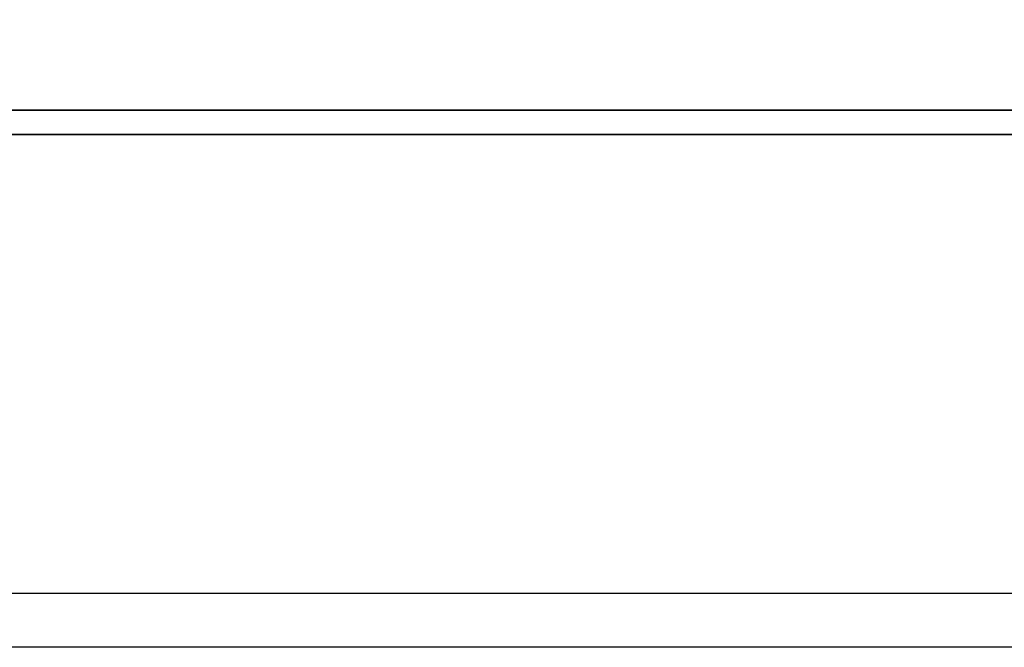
# Model space of a CAD drawing. Header units: millimetres. Extents: x -1108 to 3135, y -1596 to 860.
# Tile 574 of 649: x 932.71 to 941.87, y -224.29 to -218.45. Entities that reach past the tile are written whole.
import ezdxf

# ---------------------------------------------------------------- set-up
doc = ezdxf.new("R2010")
doc.units = ezdxf.units.MM
doc.layers.get('0').update_dxf_attribs({"linetype": 'CONTINUOUS'})
doc.layers.add('DIM', color=4, linetype='CONTINUOUS')
doc.layers.add('layer 1', color=7, linetype='CONTINUOUS')

# ---------------------------------------------------------------- blocks, each defined once
blk = doc.blocks.new('TBI MOTION logo(完整正式版)')
at = {"layer": 'layer 1', "color": 22, "lineweight": 35}
blk.add_open_spline([(75.90875, -9.47875), (75.90875, -9.47875), (75.90875, -12.28625), (75.90875, -12.28625), (75.90875, -12.28625), (75.90875, -12.28625), (75.90875, -12.47875), (75.90875, -12.47875), (75.90875, -12.47875), (75.90875, -12.47875), (75.71625, -12.47875), (75.71625, -12.47875), (75.71625, -12.47875), (75.71625, -12.47875), (-88.32875, -12.47875), (-88.32875, -12.47875), (-88.32875, -12.47875), (-88.32875, -12.47875), (-88.32875, -13.29375), (-88.32875, -13.29375), (-88.32875, -13.29375), (-88.32875, -13.29375), (82.89125, -13.29375), (82.89125, -13.29375), (82.89125, -13.29375), (82.89125, -13.29375), (75.90875, -9.47875), (75.90875, -9.47875)], degree=3, knots=[0, 0, 0, 0, 0.14285714, 0.14285714, 0.14285714, 0.14285715, 0.28571429, 0.28571429, 0.28571429, 0.2857143, 0.42857143, 0.42857143, 0.42857143, 0.42857144, 0.57142857, 0.57142857, 0.57142857, 0.57142858, 0.71428571, 0.71428571, 0.71428571, 0.71428572, 0.85714286, 0.85714286, 0.85714286, 0.85714287, 1, 1, 1, 1], dxfattribs=at)

msp = doc.modelspace()

# ---------------------------------------------------------------- linework, layer by layer
at = {"linetype": 'Continuous'}
msp.add_line((1144.3552, -223.789), (885.8671, -223.7893), dxfattribs=at)
msp.add_open_spline([(1144.2347, -224.2888), (885.8671, -224.2891)], degree=1, dxfattribs=at)

# ---------------------------------------------------------------- block references
at = {"layer": 'DIM', "color": 7, "xscale": 0.2802190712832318, "yscale": 0.2802190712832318, "zscale": 0.2802190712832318}
msp.add_blockref('TBI MOTION logo(完整正式版)', (950.007, -215.7956), dxfattribs=at)

doc.saveas('drawing.dxf')
